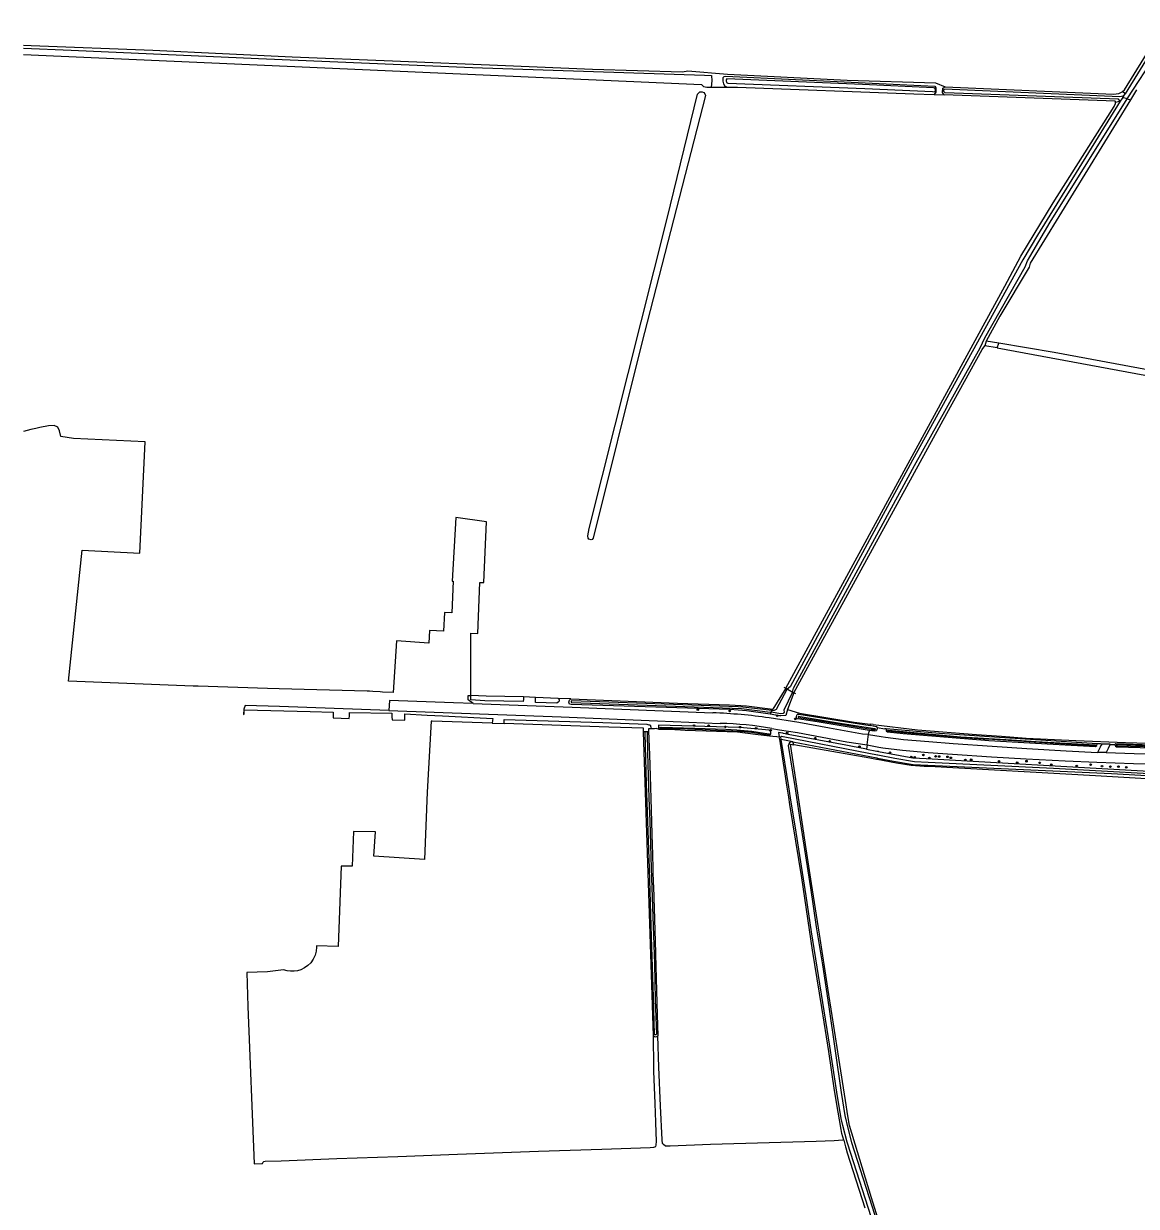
# Model space of a CAD drawing. Extents: x 126000 to 131009, y 393000 to 395500.
# Drawn here: x 126000 to 126564, y 394413 to 395013 of the extents above; entities that cross this region are included whole.
import ezdxf

# ---------------------------------------------------------------- set-up
doc = ezdxf.new("R2010")
doc.units = 0
for name, color, linetype in [('gg-knt-bronhoudergrens', 7, 'Continuous'), ('gg-kntw-bovenkant insteek waterloop', 7, 'Continuous'), ('gg-kwrk-lijn stuw', 7, 'Continuous'), ('gt-symb-boom', 7, 'Continuous'), ('gt-symb-watersymbool', 7, 'Continuous'), ('gx-grn-maaiveld', 7, 'Continuous')]:
    doc.layers.add(name, color=color, linetype=linetype)

# ---------------------------------------------------------------- blocks, each defined once
blk = doc.blocks.new('gt0-BOOM')
at = {"layer": 'gt-symb-boom'}
for radius in [0.4, 0.2]:
    blk.add_circle((0, 0), radius, dxfattribs=at)
blk = doc.blocks.new('gt0-WA')
at = {"layer": 'gt-symb-watersymbool'}
for centre, start, end in [((-0.32, 0.02), 28.07249, 151.92751), ((0.43, 0.42), 208.07248, 331.92751), ((-0.32, -0.43), 28.07249, 151.92751), ((0.43, -0.03), 208.07248, 331.92751)]:
    blk.add_arc(centre, 0.425, start, end, dxfattribs=at)

msp = doc.modelspace()

# ---------------------------------------------------------------- linework, layer by layer
at = {"layer": 'gg-knt-bronhoudergrens'}
for p, q in [((126493.76, 394848.46), (126487.5, 394849.51)), ((126494.52, 394850.77), (126488.17, 394851.82)), ((126430.79, 394657.39), (126429.35, 394657.56))]:
    msp.add_line(p, q, dxfattribs=at)
for points in [[(126437.4, 394655.14), (126437.45, 394654.2), (126438.08, 394653.64), (126446.12, 394652.78), (126489.44, 394649.28), (126522.15, 394647.39), (126543.58, 394646.27), (126544.21, 394646.7), (126544.45, 394647.61)], [(126553.31, 394647.24), (126553.71, 394646.38), (126554.31, 394646.14), (126638.75, 394643.71), (126639.46, 394644.22)]]:
    msp.add_lwpolyline(points, dxfattribs=at)
at = {"layer": 'gg-kntw-bovenkant insteek waterloop'}
for p, q in [((126488.17, 394851.82), (126487.5, 394849.51)), ((126493.76, 394848.46), (126494.52, 394850.77)), ((126437.4, 394655.14), (126436.72, 394655.19)), ((126546.19, 394647.5), (126544.45, 394647.61)), ((126551.25, 394647.32), (126553.31, 394647.24))]:
    msp.add_line(p, q, dxfattribs=at)
for points in [[(126493.76, 394848.46), (126620.59, 394824.95), (126679.07, 394814.5), (126732.73, 394804.55)], [(126733.89, 394806.62), (126650.96, 394822.25), (126522.57, 394846.13), (126494.52, 394850.77)], [(126544.45, 394647.61), (126492.42, 394650.95), (126464.45, 394652.85), (126437.4, 394655.14)], [(126553.31, 394647.24), (126553.96, 394647.79), (126593.77, 394646.21), (126639.11, 394644.83), (126639.46, 394644.22)]]:
    msp.add_lwpolyline(points, dxfattribs=at)
at = {"layer": 'gg-kwrk-lijn stuw'}
msp.add_line((126462.44, 394979.72), (126462.4, 394978.73), dxfattribs=at)
msp.add_lwpolyline([(126391.53, 394672.87), (126390.51, 394673.46), (126389.92, 394673.8), (126387.14, 394675.39), (126385.67, 394676.24)], dxfattribs=at)
at = {"layer": 'gx-grn-maaiveld'}
for p, q in [((126349.01, 394983.94), (126348.65, 394980.77)), ((126348.65, 394980.77), (126356.53, 394980.79)), ((126564.42, 394979.31), (126561.35, 394974.31)), ((126461.68, 394976.95), (126466.84, 394976.76)), ((126556.14, 394973.59), (126553.81, 394972.9)), ((126557.4, 394975.52), (126556.14, 394973.59)), ((126558.56, 394977.29), (126557.27, 394978.45)), ((126557.4, 394975.52), (126558.56, 394977.29)), ((126559.69, 394974.82), (126557.4, 394975.52)), ((126559.69, 394974.82), (126561.35, 394974.31)), ((126386.46, 394675.78), (126379.91, 394665.22)), ((126387.14, 394675.39), (126386.46, 394675.78)), ((126387.14, 394675.39), (126389.92, 394673.8)), ((126390.51, 394673.46), (126387.4, 394664.93)), ((126390.51, 394673.46), (126389.92, 394673.8)), ((126259.64, 394671.07), (126253.57, 394671.46)), ((126271.15, 394670.59), (126259.64, 394671.07)), ((126277.46, 394670.33), (126271.15, 394670.59)), ((126379.04, 394663.63), (126378.53, 394662.68)), ((126379.04, 394663.63), (126379.52, 394664.53)), ((126379.52, 394664.53), (126379.91, 394665.22)), ((126237.61, 394658.05), (126243.63, 394657.91)), ((126429.35, 394657.56), (126429.25, 394656.8)), ((126432.83, 394655.82), (126436.72, 394655.19)), ((126315.26, 394653.69), (126314.43, 394653.73)), ((126316.24, 394653.64), (126315.26, 394653.69)), ((126316.24, 394653.64), (126316.44, 394653.63)), ((126316.97, 394653.6), (126316.44, 394653.63)), ((126316.93, 394655.14), (126316.97, 394653.6)), ((126383.43, 394649.86), (126383.22, 394651.17)), ((126383.43, 394649.86), (126384.21, 394649.71)), ((126390.1, 394648.59), (126384.21, 394649.71)), ((126428.52, 394652.3), (126428.76, 394653.88)), ((126428.86, 394654.43), (126428.76, 394653.88)), ((126390.56, 394647.16), (126390.1, 394648.59)), ((126427.7, 394647.01), (126427.38, 394644.9)), ((126549.05, 394643.11), (126544.64, 394643.25)), ((126546.74, 394647.48), (126546.19, 394647.5)), ((126550.89, 394647.33), (126546.74, 394647.48)), ((126551.25, 394647.32), (126550.89, 394647.33))]:
    msp.add_line(p, q, dxfattribs=at)
for points in [[(126557.27, 394978.45), (126558.25, 394979.3), (126609.55, 395062.6), (126632.4, 395101.76), (126633.82, 395104.71), (126635.22, 395107.39), (126637.4, 395112.41), (126639.67, 395120.95), (126641.85, 395129.22), (126649.78, 395156.31)], [(126559.69, 394974.82), (126574.7, 394997.89), (126613.29, 395060.08), (126636.42, 395098.19), (126638.71, 395102.25), (126640.19, 395105.8), (126641.15, 395108.46), (126642.99, 395114.66), (126653.84, 395155.11), (126651.51, 395155.91), (126651.28, 395155.78), (126650.23, 395153.79), (126638.46, 395109.3), (126636.74, 395104.48), (126634.22, 395100.1), (126630.94, 395094.43), (126607.86, 395057.3), (126558.56, 394977.29)], [(126000, 395002.08), (126003.81, 395001.9), (126065.45, 394999.47), (126136.24, 394996.2), (126187, 394994.09), (126244.29, 394991.66), (126288.5, 394989.79), (126334.15, 394988.52), (126336.88, 394989), (126357, 394987.3), (126417.67, 394984.34), (126462.36, 394982.95), (126467.39, 394980.92)], [(126000, 395000.58), (126024.12, 394999.47), (126119.05, 394995.35), (126227.63, 394990.79), (126345.22, 394986.77), (126348.9, 394986.6), (126349.01, 394983.94)], [(126000, 394997.32), (126343.79, 394982.15), (126344.84, 394981.04), (126346.4, 394980.77), (126348.65, 394980.77)], [(126354.68, 394983.71), (126354.79, 394985.61), (126355.24, 394986.07), (126356.15, 394986.25), (126462.16, 394981.16), (126462.59, 394980.32), (126462.58, 394979.28)], [(126356.53, 394980.79), (126355.53, 394981.3), (126355.03, 394982.48), (126354.68, 394983.71)], [(126460.95, 394978.48), (126461.82, 394978.44), (126462.4, 394978.73), (126462.44, 394979.72), (126462.1, 394980.17), (126461.38, 394980.36), (126425.37, 394982.1), (126356.6, 394985.01), (126356.34, 394984.51), (126356.26, 394983.92), (126356.42, 394983.17), (126357.09, 394982.83), (126426.62, 394980.09), (126460.95, 394978.48)], [(126356.53, 394980.79), (126362.03, 394980.77), (126451.44, 394977.32), (126461.68, 394976.95)], [(126462.58, 394979.28), (126462.58, 394978.27), (126461.68, 394976.95)], [(126466.84, 394976.76), (126466.02, 394978.08), (126466.13, 394980.22), (126467.39, 394980.92)], [(126556.14, 394973.59), (126555.28, 394974.59), (126467.33, 394977.87), (126466.67, 394978.48), (126466.66, 394979.2), (126466.97, 394979.9), (126555.87, 394975.95), (126557.6, 394976.41), (126558.56, 394977.29)], [(126467.39, 394980.92), (126552.69, 394977.21), (126555.44, 394977.49), (126557.1, 394978.3), (126557.27, 394978.45)], [(126341.81, 394977.12), (126342.99, 394978.29), (126344.16, 394978.28), (126345, 394977.95), (126345.5, 394977.36), (126345.74, 394976.43), (126313.35, 394850.37), (126288.79, 394751.91), (126288.29, 394751.33), (126287.87, 394751.16), (126286.64, 394751.45), (126286.35, 394751.92), (126286.13, 394753.09), (126286.72, 394756.86), (126326.29, 394914.05), (126341.81, 394977.12)], [(126556.14, 394973.59), (126514.13, 394905.7), (126506.74, 394893.13), (126450.83, 394791.43), (126388.78, 394676.58), (126387.14, 394675.39)], [(126389.92, 394673.8), (126390.42, 394675.74), (126451.81, 394788.75), (126485.04, 394848.42), (126487.48, 394853.5), (126507.88, 394889.59), (126509.07, 394892.69), (126520.66, 394912.27), (126559.65, 394974.75), (126559.69, 394974.82)], [(126553.81, 394972.9), (126553.87, 394973.13), (126553.57, 394973.6), (126466.84, 394976.76)], [(126561.35, 394974.31), (126510.53, 394891.51), (126510, 394889.39), (126495.05, 394864.52), (126488.17, 394851.82)], [(126386.46, 394675.78), (126478.44, 394844.77), (126497.62, 394879.78), (126505.78, 394894.98), (126522.04, 394922.13), (126552.98, 394970.95), (126553.69, 394972.45), (126553.81, 394972.9)], [(126390.51, 394673.46), (126397.68, 394686.48), (126427.55, 394741.1), (126468.13, 394815.19), (126486.19, 394847.7), (126487.5, 394849.51)], [(126226.75, 394672.04), (126226.7, 394703.77), (126230.29, 394703.61), (126231.42, 394729.49), (126233.36, 394729.42), (126234.81, 394760.13), (126219.11, 394762.39), (126217.29, 394730.12), (126217.87, 394730.08), (126217.13, 394714.12), (126213.5, 394714.29), (126213, 394704.74), (126205.84, 394705.09), (126205.4, 394698.7), (126189.13, 394699.85), (126187.32, 394673.66), (126181.98, 394673.86), (126180.86, 394673.91), (126177.15, 394674.1), (126175.36, 394674.26), (126174.18, 394674.29), (126129.54, 394675.43), (126123.72, 394675.7), (126088.44, 394676.83), (126085.9, 394676.92), (126022.69, 394679.31), (126029.73, 394745.92), (126058.95, 394744.32), (126061.64, 394800.88), (126025.2, 394802.47), (126018.93, 394803.49), (126018.24, 394806.41), (126017.4, 394808.21), (126015.44, 394809.11), (126012.63, 394808.89), (126008.14, 394807.99), (126006.1, 394807.57), (126003.59, 394807.04), (126000, 394806.08)], [(126389.92, 394673.8), (126385.6, 394664.63), (126385.63, 394663.59), (126385.1, 394662.95), (126383.93, 394662.74), (126379.04, 394663.63)], [(126379.52, 394664.53), (126380.83, 394664.58), (126381.83, 394665.13), (126387.14, 394675.39)], [(126228.04, 394667.99), (126218.05, 394668.37), (126185.51, 394669.58), (126185.16, 394664.45)], [(126228.04, 394667.99), (126225.4, 394669.89), (126225.51, 394672.09), (126226.75, 394672.04)], [(126253.57, 394671.46), (126253.47, 394670.28), (126253.35, 394669), (126243.55, 394669.16), (126233.95, 394669.4), (126226.71, 394669.85), (126226.73, 394670.83), (126226.75, 394672.04)], [(126253.57, 394671.46), (126234.54, 394671.77), (126226.75, 394672.04)], [(126228.04, 394667.99), (126278.19, 394666.13), (126349.46, 394663.3)], [(126271.15, 394670.59), (126271.54, 394670.15), (126271.53, 394669.23), (126271.11, 394668.65), (126270.45, 394668.15), (126259.52, 394668.63), (126259.64, 394671.07)], [(126378.53, 394662.68), (126366.58, 394664.3), (126358.11, 394665), (126277.6, 394667.54), (126276.85, 394667.79), (126276.44, 394668.71), (126276.86, 394669.71), (126277.46, 394670.33)], [(126277.46, 394670.33), (126331.67, 394668.25), (126358.04, 394667.3), (126366.67, 394666.79), (126379.91, 394665.22)], [(126379.52, 394664.53), (126364.7, 394666.18), (126362.37, 394666.36), (126278.07, 394669.4), (126277.74, 394669.16), (126277.65, 394668.91), (126277.82, 394668.57), (126364.05, 394665.45), (126378.63, 394663.7), (126379.04, 394663.63)], [(126185.16, 394664.45), (126129.69, 394666.48), (126112.34, 394667.05), (126111.69, 394665.18), (126111.55, 394662.51), (126111.91, 394662.62), (126111.91, 394663.8), (126111.92, 394664.88), (126145.25, 394663.93), (126157.04, 394663.6), (126157.04, 394661.95), (126157.04, 394660.76), (126165.12, 394660.5), (126165.18, 394661.74), (126165.25, 394663.46), (126186.7, 394663.08), (126186.77, 394661.36), (126186.84, 394659.8), (126193.24, 394659.59), (126193.25, 394661.22), (126193.26, 394662.76), (126204.71, 394662.18), (126212.46, 394661.81), (126237.9, 394660.43), (126237.77, 394659.37), (126237.61, 394658.05)], [(126185.16, 394664.45), (126272.53, 394661.26), (126317.27, 394659.42), (126321.41, 394659.25), (126353.28, 394657.94)], [(126387.4, 394664.93), (126386.59, 394661.89), (126383.93, 394661.77), (126383.4, 394661.85), (126378.53, 394662.68)], [(126387.4, 394664.93), (126393.45, 394663.16), (126421.23, 394658.53), (126429.35, 394657.56)], [(126428.86, 394654.43), (126403.51, 394658.61), (126392.5, 394660.26), (126392.12, 394660.39), (126391.98, 394660.56), (126391.93, 394660.89), (126391.93, 394661.37), (126392.11, 394662.17), (126392.25, 394662.49), (126392.42, 394662.64), (126392.8, 394662.7), (126393.15, 394662.71), (126420.6, 394658.19), (126429.25, 394656.8)], [(126393.15, 394660.81), (126392.99, 394660.89), (126392.89, 394661.01), (126392.88, 394661.15), (126392.96, 394661.38), (126393.04, 394661.51), (126393.17, 394661.54), (126393.86, 394661.49), (126414.01, 394658.12), (126431.62, 394655.4), (126431.8, 394655.27), (126431.9, 394655.11), (126431.85, 394654.84), (126431.66, 394654.57), (126431.51, 394654.57), (126430.91, 394654.62), (126416.39, 394657.05), (126393.15, 394660.81)], [(126237.61, 394658.05), (126207.11, 394659.11), (126206.68, 394659.12), (126204.63, 394623.03), (126203.32, 394588.87), (126177.62, 394590.64), (126178.49, 394602.86), (126167.31, 394603.12), (126166.53, 394585.54), (126160.96, 394585.53), (126159.48, 394544.68), (126148.49, 394545.17), (126148.54, 394544.46), (126148.36, 394542.44), (126147.79, 394540.33), (126146.85, 394538.34), (126145.59, 394536.55), (126144.07, 394535.05), (126142.38, 394533.86), (126140.62, 394533.01), (126138.86, 394532.48), (126137.16, 394532.21), (126135.38, 394532.2), (126133.61, 394532.43), (126131.73, 394532.97), (126123.63, 394531.97), (126113.18, 394531.49), (126113.7, 394514.29), (126116.98, 394434.43), (126121.08, 394434.64), (126121.37, 394435.25), (126121.75, 394435.62), (126122.45, 394435.94), (126130.59, 394436.07), (126158.77, 394437.19), (126189.83, 394438.14), (126220.08, 394439.43), (126261.06, 394440.9), (126293.28, 394441.98), (126317.8, 394442.86), (126319.59, 394442.95), (126320.15, 394443.1), (126320.6, 394443.33), (126320.83, 394443.99), (126320.93, 394446.01), (126320.62, 394455.35), (126320.61, 394455.65), (126320.28, 394465.17), (126319.62, 394481.5), (126319.62, 394481.56), (126319.54, 394483.59), (126319.34, 394499.49)], [(126243.63, 394657.91), (126243.71, 394659.11), (126243.77, 394659.99), (126293.81, 394658.37), (126316.03, 394657.55), (126317.02, 394657.29)], [(126314.43, 394653.73), (126314.37, 394655.5), (126296.74, 394656.04), (126243.63, 394657.91)], [(126317.02, 394657.29), (126317.75, 394657.26), (126318.01, 394656.12), (126318.18, 394655.34), (126318.22, 394655.18)], [(126322.04, 394655.08), (126321.27, 394655.2), (126320.72, 394655.29), (126320, 394655.26), (126318.22, 394655.18)], [(126378.33, 394651.65), (126378.98, 394652.64), (126378.98, 394653.46), (126378.81, 394653.92), (126378, 394654.45), (126363.14, 394655.92), (126321.92, 394656.98), (126322.04, 394655.08)], [(126369.33, 394653.98), (126377.91, 394652.69), (126378.13, 394652.59), (126378.22, 394652.48), (126378.23, 394652.34), (126378.22, 394652.13), (126378.14, 394651.99), (126377.91, 394651.96), (126377.64, 394651.99), (126369.07, 394653.3), (126363.53, 394653.84), (126355.74, 394654.2), (126332.8, 394655.16), (126323.08, 394655.2), (126322.88, 394655.31), (126322.8, 394655.45), (126322.78, 394655.64), (126322.83, 394655.9), (126323.26, 394656.02), (126340.42, 394655.54), (126356.19, 394654.94), (126361.74, 394654.65), (126369.33, 394653.98)], [(126428.52, 394652.3), (126425.44, 394652.56), (126408.64, 394655.5), (126393.07, 394658.37), (126378.09, 394660.73)], [(126379.44, 394655.38), (126383.25, 394654.76), (126392.52, 394653.25), (126417.5, 394648.59), (126427.7, 394647.01)], [(126432.83, 394655.82), (126432.84, 394655.76), (126432.8, 394655.23), (126432.71, 394654.8), (126432.57, 394654.39), (126432.37, 394654.11), (126431.53, 394653.99), (126428.86, 394654.43)], [(126432.83, 394655.82), (126432.8, 394655.96), (126432.61, 394656.19), (126432.41, 394656.29), (126429.25, 394656.8)], [(126430.79, 394657.39), (126453.38, 394654.69), (126483.27, 394652.31), (126495.84, 394651.39), (126508.41, 394650.46), (126533.61, 394649.34), (126558.81, 394648.21), (126593.27, 394647.29), (126640.26, 394645.58)], [(126319.34, 394499.49), (126317.04, 394571.76), (126314.43, 394653.73)], [(126316.24, 394653.64), (126316.34, 394642.94), (126317.05, 394620.03), (126317.53, 394608.4), (126318.25, 394584.44), (126319.07, 394560.05), (126319.86, 394535.96), (126320.23, 394517.73), (126320.87, 394500.26), (126320.8, 394500.08), (126320.62, 394499.9), (126320.47, 394499.87), (126320.21, 394499.89), (126320.07, 394500.01), (126320.01, 394500.19), (126319.38, 394519.31), (126318.47, 394549.42), (126317.44, 394584.31), (126315.93, 394627.44), (126315.27, 394652.89), (126315.26, 394653.69)], [(126318.22, 394655.18), (126316.97, 394655.14), (126316.93, 394655.14)], [(126316.97, 394653.6), (126317.07, 394650.47), (126317.08, 394650.18), (126317.33, 394641.96), (126317.65, 394631.3), (126318, 394619.84), (126318.73, 394595.94), (126318.85, 394592.03), (126318.86, 394591.71), (126319.33, 394576.15), (126319.34, 394575.98), (126319.56, 394568.85), (126319.69, 394564.51), (126319.7, 394564.18), (126320.39, 394541.59), (126320.41, 394540.91), (126321.35, 394510.15), (126321.68, 394499.39)], [(126322.04, 394655.08), (126330.28, 394654.78), (126330.5, 394654.78), (126335.41, 394654.6), (126335.44, 394654.6), (126362.03, 394653.65), (126371.21, 394652.52), (126378.33, 394651.65)], [(126378.33, 394651.65), (126379.94, 394651.54), (126381.9, 394651.3), (126383.22, 394651.17)], [(126427.38, 394644.9), (126419.46, 394646.4), (126416.94, 394646.88), (126387.8, 394652.4), (126385.43, 394652.85), (126384.98, 394652.93), (126384.91, 394652.95), (126382.88, 394653.33), (126383.22, 394651.17)], [(126415.92, 394446.51), (126414.98, 394449.95), (126414.63, 394451.88), (126413, 394460.8), (126411.27, 394471.7), (126408.28, 394491.57), (126404.79, 394513.75), (126400, 394542.98), (126394.59, 394579.67), (126388.56, 394616.8), (126388.04, 394620.51), (126387.23, 394625.65), (126383.76, 394647.7), (126383.43, 394649.86)], [(126384.21, 394649.71), (126383.99, 394651.05), (126384.33, 394651.47)], [(126432.91, 394398.18), (126418.04, 394444.46), (126417.7, 394445.5), (126415.48, 394454), (126414.66, 394457.49), (126412.34, 394470.94), (126408.78, 394494.27), (126399.49, 394552.16), (126396.82, 394570.51), (126391.8, 394602.72), (126388.96, 394620.11), (126388.06, 394625.72), (126384.21, 394649.71)], [(126384.33, 394651.47), (126385.08, 394651.38), (126385.19, 394651.36), (126428.7, 394642.8), (126432.95, 394642), (126433.27, 394641.94), (126441.84, 394640.32), (126451.83, 394638.61), (126458.69, 394638.35), (126522.21, 394635.19), (126595.06, 394631.12), (126634.19, 394629.11), (126635.09, 394628.95), (126635.99, 394628.57), (126636.09, 394628.5)], [(126427.7, 394647.01), (126428.33, 394651.11), (126428.52, 394652.3)], [(126428.52, 394652.3), (126434.85, 394651.29), (126437.14, 394650.96), (126446.24, 394649.84), (126459.02, 394648.71), (126471.34, 394647.8), (126491.26, 394646.36), (126508.71, 394645.18), (126528.63, 394644.09), (126544.52, 394643.26), (126544.64, 394643.25)], [(126475.3, 394650.81), (126446.53, 394653.21), (126438.33, 394654.05), (126438.23, 394654.16), (126438.18, 394654.29), (126438.33, 394654.47), (126438.64, 394654.51), (126458.83, 394652.6), (126475.26, 394651.21), (126500.94, 394649.55), (126513.46, 394648.81), (126543.39, 394647.1), (126543.5, 394646.99), (126543.46, 394646.88), (126543.34, 394646.75), (126543.21, 394646.68), (126543.04, 394646.65), (126525.88, 394647.66), (126488.67, 394649.91), (126486.59, 394649.93), (126475.3, 394650.81)], [(126390.1, 394648.59), (126388.92, 394648.43), (126388.42, 394648.1), (126388.09, 394647.58), (126388.04, 394647.5), (126387.99, 394647.43), (126387.74, 394646.68), (126391.08, 394625.96), (126391.98, 394620.35), (126393.4, 394610.14), (126399.08, 394574.47), (126401.93, 394554.73), (126405.19, 394535.48), (126408.32, 394514.18), (126414.54, 394470.76), (126416.47, 394459.1), (126417.95, 394452.62), (126419.9, 394445.29), (126434.63, 394399.45)], [(126434.37, 394403.2), (126430.74, 394415.01), (126428.17, 394423.35), (126418.75, 394454.01), (126417.93, 394458.8), (126416.76, 394466.57), (126413.43, 394488.1), (126410.08, 394509.76), (126407.9, 394523.62), (126403.56, 394550.99), (126399.55, 394576.76), (126396.47, 394596.5), (126392.04, 394626.07), (126388.85, 394647.46), (126390.56, 394647.16)], [(126390.1, 394648.59), (126432.71, 394640.43), (126432.99, 394640.38), (126441.16, 394638.81), (126451.15, 394637.08), (126458.59, 394636.77), (126551.7, 394632.49), (126634.86, 394627.75), (126636.09, 394627.33)], [(126636.09, 394626.09), (126635.26, 394626.14), (126569.49, 394629.82), (126543.54, 394631.28), (126459.16, 394636.01), (126456.65, 394636.15), (126450.18, 394636.51), (126442.68, 394637.85), (126432.85, 394639.61), (126432.59, 394639.65), (126429.07, 394640.28), (126390.56, 394647.16)], [(126427.38, 394644.9), (126432.69, 394643.89), (126432.7, 394643.89), (126432.71, 394643.89), (126433.28, 394643.78), (126433.58, 394643.73), (126450.87, 394640.45), (126457.79, 394640.06), (126636.09, 394630.06)], [(126427.7, 394647.01), (126427.71, 394647), (126433.73, 394645.92), (126435.69, 394645.61), (126445.64, 394644.32), (126458.77, 394643.12), (126471.12, 394642.32), (126490.78, 394640.98), (126508.38, 394639.95), (126528.16, 394638.9), (126544.3, 394638.22), (126562.91, 394637.63), (126586.31, 394636.99), (126617.35, 394636.25), (126629.63, 394635.73)], [(126546.74, 394647.48), (126546.43, 394646.87), (126546.33, 394646.66), (126545.91, 394645.82), (126545.65, 394645.29), (126544.64, 394643.25)], [(126550.89, 394647.33), (126550.72, 394646.64), (126550.54, 394646.32), (126549.99, 394645.27), (126549.05, 394643.11)], [(126638.91, 394644.35), (126638.92, 394644.2), (126638.86, 394644.02), (126618.55, 394644.68), (126581.29, 394645.73), (126554.74, 394646.43), (126554.38, 394646.5), (126554.25, 394646.59), (126554.24, 394646.79), (126554.33, 394647.05), (126554.48, 394647.19), (126555.11, 394647.23), (126585.61, 394646.07), (126615.11, 394645.19), (126632.05, 394644.64), (126638.8, 394644.4), (126638.91, 394644.35)], [(126549.05, 394643.11), (126563.22, 394642.65), (126585.89, 394642.08), (126617.13, 394641.26), (126631.46, 394640.89)], [(126319.34, 394499.49), (126319.87, 394499.14), (126320.45, 394499.01), (126320.49, 394499.01), (126321.04, 394499.08), (126321.12, 394499.09), (126321.68, 394499.39)], [(126415.92, 394446.51), (126415.47, 394446.49), (126411.13, 394446.23), (126401.85, 394445.81), (126348.28, 394444.23), (126327.83, 394443.4), (126325.43, 394443.5), (126324.52, 394444.24), (126324.06, 394444.89), (126323.88, 394446.74), (126322.95, 394463.96), (126322.21, 394483.49), (126321.68, 394499.39)], [(126415.92, 394446.51), (126416.51, 394444.4), (126416.85, 394443.16), (126416.99, 394442.65), (126417.69, 394440.09), (126426.57, 394412.16)]]:
    msp.add_lwpolyline(points, dxfattribs=at)
for centre, radius, start, end in [((126340.44, 394402.08), 261.38, 81.71871, 88.02415), ((126349.29, 394482.21), 175.78, 80.12502, 88.69936)]:
    msp.add_arc(centre, radius, start, end, dxfattribs=at)

# ---------------------------------------------------------------- block references
at = {"layer": 'gt-symb-boom'}
for p in [(126341.92, 394664.96), (126358.04, 394664.28), (126382.19, 394661.82), (126339.96, 394656.9), (126347.38, 394656.83), (126355.81, 394656.22), (126363.4, 394656.02), (126371.48, 394655.41), (126391.33, 394660.24), (126378.82, 394654.46), (126387.19, 394653.03), (126401.53, 394650.43), (126408.73, 394648.79), (126423.91, 394646.18), (126439.33, 394643.07), (126450.13, 394640.88), (126451.92, 394640.75), (126456.29, 394641.94), (126459.34, 394640.42), (126462.52, 394641.21), (126464.31, 394641.14), (126468.55, 394641.01), (126470.2, 394640.48), (126477.62, 394639.42), (126480.54, 394639.49), (126494.59, 394638.69), (126503.87, 394638.03), (126508.57, 394638.76), (126515.26, 394637.96), (126521.16, 394637.04), (126541.1, 394636.97), (126534.08, 394636.37), (126546.87, 394636.24), (126551.11, 394636.04), (126555.22, 394636.04), (126559.19, 394635.64)]:
    msp.add_blockref('gt0-BOOM', p, dxfattribs=at)
at = {"layer": 'gt-symb-watersymbool', "rotation": 6.030008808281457}
msp.add_blockref('gt0-WA', (126430.7, 394654.77), dxfattribs=at)

doc.saveas('drawing.dxf')
